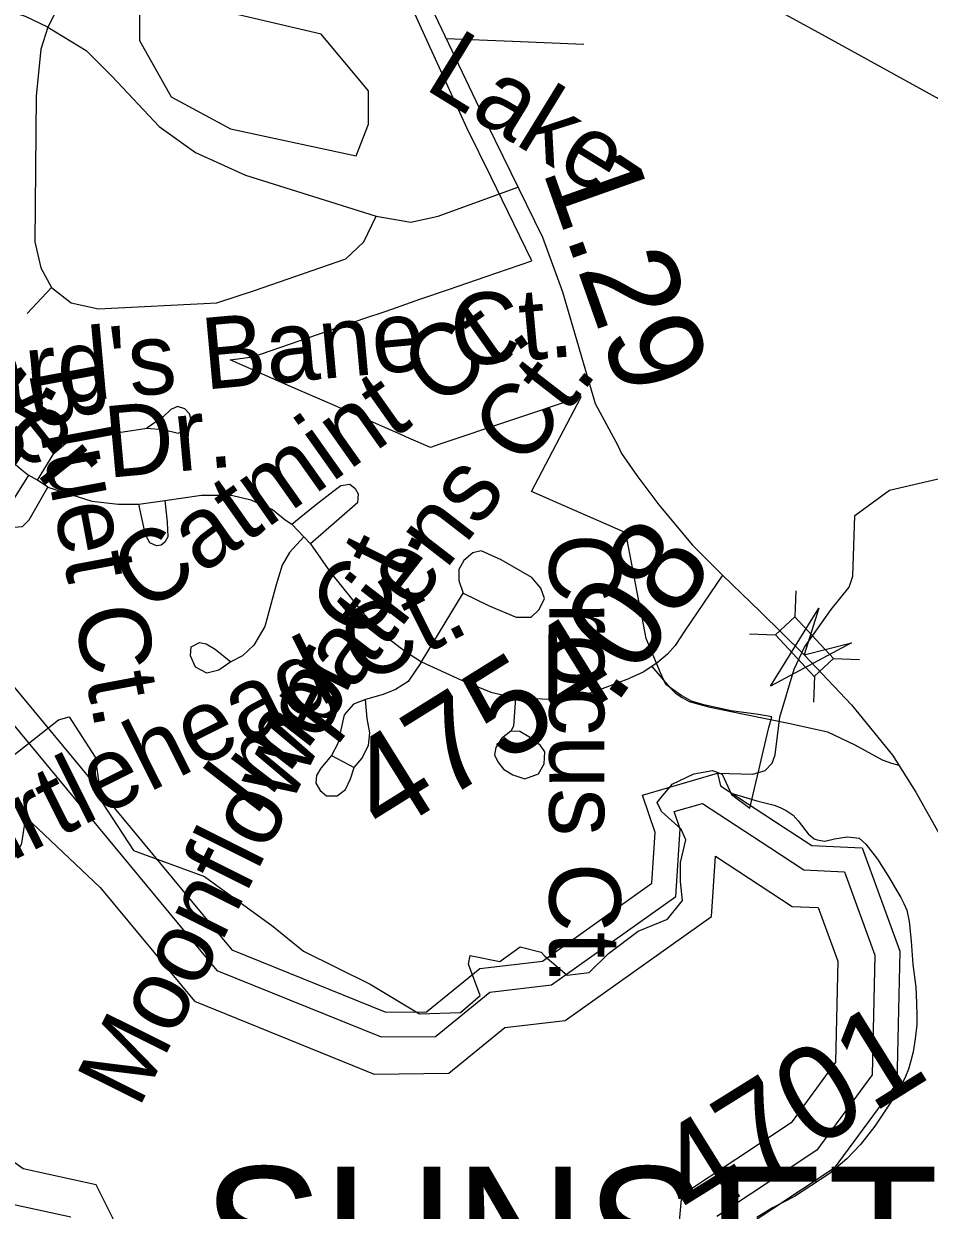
# Model space of a CAD drawing. Extents: x 2001466 to 31450019, y -30647475 to 847247.
# Drawn here: x 2061026 to 2063434, y 691158 to 694311 of the extents above; entities that cross this region are included whole.
import ezdxf

# ---------------------------------------------------------------- set-up
doc = ezdxf.new("R2010")
doc.units = 0
for name, color, linetype in [('Exist Boundary Political City Limit New', 7, 'Continuous'), ('Exist Hydrographic Buffer Line', 7, 'Continuous'), ('Exist Hydrographic Creek Single Shore', 7, 'Continuous'), ('Exist Hydrographic Lake Shore', 7, 'Continuous'), ('Exist Hydrographic Lake Shore Label', 7, 'Continuous'), ('Exist Hydrographic Misc Water Feature', 7, 'Continuous'), ('Exist Road Non-System Type 51', 7, 'Continuous'), ('Exist Road Non-System Type 51 Label', 7, 'Continuous'), ('Exist Road Secondary Mileage Hundredths English Label', 7, 'Continuous'), ('Exist Road Secondary Structure Standard Bridge Attributed CELL', 7, 'Continuous'), ('Exist Road Secondary Structure Standard Bridge CELL', 7, 'Continuous'), ('Exist Road Secondary Type 51 Attributed', 7, 'Continuous'), ('Exist Road Secondary Type 51 Label', 7, 'Continuous'), ('Exist Road Secondary Type 51 Number Label', 7, 'Continuous'), ('Exist Utilities Electrical Transmission Line', 7, 'Continuous'), ('Map Preparation Boundary City Limit Buffer Line', 7, 'Continuous')]:
    doc.layers.add(name, color=color, linetype=linetype)

msp = doc.modelspace()

# ---------------------------------------------------------------- linework, layer by layer
at = {"layer": 'Exist Boundary Political City Limit New'}
for points in [[(2062213.4, 691835.5), (2062291.6, 691819.6), (2062346, 691858.6), (2062401.6, 691843.8), (2062411.4, 691833.3), (2062470.9, 691783.1), (2062529.6, 691789.9), (2062580.4, 691840.6), (2062659.6, 691899.9), (2062737.9, 691931.9), (2062777.4, 691981), (2062772.5, 692032.2), (2062771.8, 692082.1), (2062786.8, 692142.1), (2062774, 692171.2), (2062721.6, 692217.9), (2062710.6, 692241.6), (2062724, 692259.2), (2062744.4, 692283.4), (2062750.2, 692290.4), (2062807.9, 692317.8), (2062857, 692326.5), (2062883, 692316.6), (2062908.2, 692263.4), (2062956.9, 692226.8), (2062981.4, 692331.1), (2062989.5, 692365.9), (2063007.1, 692441.4), (2063015, 692469.8), (2062980, 692475.8), (2062906.6, 692485.6), (2062833.9, 692501), (2062804.2, 692510.4), (2062799.6, 692511.9), (2062774.6, 692525.9), (2062770.1, 692528.4), (2062733.5, 692555.7), (2062719.2, 692586.2), (2062680.8, 692677.6), (2062670, 692733.5), (2062664.4, 692763.4), (2062626.9, 692958.1), (2062582.6, 692977.4), (2062462.8, 693029.8), (2062375.8, 693067.8), (2062508.4, 693319.9), (2062132.6, 693193.7), (2062107.2, 693185.1), (2062050, 693210.2), (2062028.5, 693219.6), (2061956.4, 693251.1), (2061846.6, 693299.1), (2061735.5, 693347.6), (2061606.9, 693403.8), (2061574.9, 693417.8), (2061635, 693425.7), (2061709.6, 693451.4), (2061784.1, 693477.1), (2061858.6, 693502.8), (2061933.2, 693528.4), (2061986.9, 693546.9), (2062004.5, 693553), (2062079.2, 693579.1), (2062155.1, 693605), (2062181.1, 693613.9), (2062229.8, 693630.6), (2062252.9, 693638.6), (2062377.2, 693681.4), (2062313.4, 693811.9), (2062268.5, 693903.4), (2062204.2, 694035), (2061991.2, 694501.6)], [(2060833.1, 692237.2), (2061119, 692461.7), (2061147.2, 692469.8), (2061216.4, 692361.8), (2061232.6, 692244.8), (2061318.2, 692114.5), (2061507, 692044.8), (2061689.5, 691912.6), (2061769.8, 691846.3), (2061946.9, 691758.7), (2062078.2, 691679.9), (2062187.6, 691684.1), (2062240, 691729), (2062208.9, 691812), (2062213.4, 691835.5)]]:
    msp.add_lwpolyline(points, dxfattribs=at)
at = {"layer": 'Exist Hydrographic Buffer Line'}
for points in [[(2060931, 692530), (2061539.9, 691795.7), (2061976.5, 691618.8), (2062120.6, 691620.2), (2062265.5, 691737.9), (2062429.4, 691757.2), (2062759.4, 691992.3), (2062771.4, 692170.9), (2062755.4, 692217.5), (2062830.9, 692239.5), (2063009.4, 692122.2), (2063100.1, 692062.6), (2063208.3, 692057.7), (2063289.2, 691836.1), (2063281.9, 691518.3), (2063135, 691318.1), (2062868.4, 691141.5)], [(2061295.9, 691071.4), (2061218.7, 691226), (2061025, 691268.1), (2060807.3, 691424.3), (2060791.3, 691526.1), (2060794.2, 691675.4), (2061021.6, 692133.6), (2061031.7, 692202.9), (2061229.3, 692016.1), (2061480, 691713.8), (2061957.8, 691520.1), (2062156, 691522.1), (2062305.4, 691643.5), (2062466, 691662.4), (2062854.5, 691939.2), (2062865.2, 692099.2), (2062955.3, 692040), (2063068.7, 691965.5), (2063138.4, 691962.3), (2063190.3, 691819.8), (2063184.2, 691551.5), (2063066, 691390.5), (2062774.5, 691197.3), (2062765.1, 691090.4)], [(2061151.7, 691139.8), (2060984.2, 691176.2)]]:
    msp.add_lwpolyline(points, dxfattribs=at)
at = {"layer": 'Exist Hydrographic Creek Single Shore'}
msp.add_line((2063023.5, 692368.7), (2063035.9, 692468.9), dxfattribs=at)
for points in [[(2063035.9, 692468.9), (2063074.8, 692595.8), (2063101.9, 692654.8), (2063173, 692754.5), (2063220.6, 692813.9), (2063230.1, 692843.3), (2063236.1, 693004.3), (2063328, 693071.3), (2063469.1, 693104.5), (2063527.1, 693155.9), (2063644, 693196.1), (2063885.9, 693197.7), (2064044, 693230.6)], [(2062870.9, 692319.5), (2062964.8, 692316.6), (2062997.1, 692326.9), (2063016.1, 692346.7), (2063023.5, 692368.7)]]:
    msp.add_lwpolyline(points, dxfattribs=at)
at = {"layer": 'Exist Hydrographic Lake Shore'}
msp.add_lwpolyline([(2060971.1, 692584.5), (2061579.9, 691850.3), (2061989, 691684.5), (2062097, 691685.6), (2062238.9, 691800.8), (2062405, 691820.4), (2062696, 692027.7), (2062705, 692162.1), (2062671, 692261.2), (2062870.9, 692319.5), (2062878.9, 692286.4), (2063045.4, 692177.1), (2063121.1, 692127.3), (2063255, 692121.3), (2063355, 691847), (2063347, 691496.1), (2063181, 691269.8), (2062931, 691104.3)], dxfattribs=at)
at = {"layer": 'Exist Hydrographic Misc Water Feature'}
for points in [[(2061910, 693959.8), (2061943.1, 694044.4), (2061943.1, 694133), (2061817.2, 694283.2), (2061392.1, 694383.7), (2061334, 694375), (2061334, 694266.7), (2061418.1, 694117.4), (2061576, 694032.2), (2061910, 693959.8)], [(2062905, 692266.2), (2062913.2, 692264.5), (2062975.3, 692246.6), (2063021.2, 692234.8), (2063037.2, 692228.7), (2063053.4, 692220.6), (2063071.3, 692208.5), (2063085.2, 692192.6), (2063111.4, 692158.6), (2063127.4, 692144.8), (2063135.6, 692142.8), (2063145.5, 692140.9), (2063155.7, 692139), (2063181.4, 692144.8), (2063215.6, 692150.9), (2063233.4, 692149.1), (2063247.2, 692147), (2063265.2, 692130.9), (2063295.8, 692091.3), (2063327.8, 692041.1), (2063347.7, 692007.3), (2063357.7, 691989.1), (2063365.7, 691973.3), (2063373.7, 691955.4), (2063379.9, 691925.3), (2063385.6, 691873.3), (2063389.7, 691811.4), (2063398.1, 691751.4), (2063399.9, 691709.3), (2063400.2, 691675.2), (2063400.4, 691651.2), (2063396.3, 691613.3), (2063390.5, 691579.3), (2063384.6, 691555.5), (2063378.2, 691533.3), (2063370.6, 691513.3), (2063352.8, 691477.1), (2063324.5, 691435.2), (2063288.8, 691381.4), (2063250.9, 691333.2), (2063214.8, 691295.2), (2063167, 691255), (2063119, 691222.9), (2063075.4, 691194.7), (2063017.1, 691164.6), (2062975.5, 691138.9)]]:
    msp.add_lwpolyline(points, dxfattribs=at)
at = {"layer": 'Exist Road Non-System Type 51'}
for points in [[(2061348.3, 694806.3), (2061090.2, 694301.9)], [(2061090.2, 694301.9), (2061031.3, 694330.1), (2060995, 694342.2), (2060934.5, 694334.1), (2060894.2, 694305.9), (2060801.4, 694225.2), (2060676.4, 694144.5), (2060595.7, 694112.2), (2060515.1, 694108.2), (2060418.3, 694104.1)], [(2061090.2, 694301.9), (2061071.6, 694243.8), (2061059.5, 694118.7), (2061055.5, 693731.2), (2061071.6, 693662.6), (2061099.8, 693610.2)], [(2061090.2, 694301.9), (2061192.6, 694239.7), (2061261.1, 694171.1), (2061386.2, 694037.9), (2061483, 693969.3), (2061616, 693908.8), (2061962.9, 693799.8)], [(2062515.4, 694255.9), (2062325.8, 694263.9), (2062149.7, 694270.7)], [(2061962.9, 693799.8), (2062055.6, 693783.7), (2062128.2, 693799.8), (2062340.2, 693877)], [(2061099.8, 693610.2), (2061152.3, 693569.8), (2061224.8, 693553.7), (2061539.4, 693569.8), (2061640.2, 693602.1), (2061882.2, 693686.9), (2061930.6, 693731.2), (2061962.9, 693799.8)], [(2061099.8, 693610.2), (2061035.3, 693541.6)], [(2060813.5, 693342.2), (2060915.9, 693232.8), (2060971.3, 693167.4), (2061020.9, 693125.7), (2061038.7, 693111.9)], [(2061062.5, 693098), (2061106.1, 693169.4), (2061145.7, 693203.1), (2061207.1, 693218.9), (2061290.3, 693226.8), (2061353.7, 693236.8), (2061397.3, 693232.8), (2061436.9, 693222.9), (2061464.7, 693234.8), (2061472.6, 693254.6), (2061466.7, 693274.4), (2061454.8, 693288.3), (2061435, 693294.3), (2061417.1, 693286.3), (2061397.3, 693266.5), (2061353.7, 693236.8)], [(2061038.7, 693111.9), (2061001.1, 693050.4), (2060977.3, 693000.8), (2060987.2, 692983), (2061001.1, 692973.1), (2061022.9, 692975.1), (2061040.7, 692992.9), (2061090.2, 693080.1)], [(2061062.5, 693098), (2061038.7, 693111.9)], [(2061090.2, 693080.1), (2061062.5, 693098)], [(2061090.2, 693080.1), (2061207.1, 693042.5), (2061278.4, 693034.5), (2061331.9, 693034.5)], [(2061738.9, 692981), (2061796.3, 693028.6), (2061847.9, 693068.2), (2061869.6, 693084.1), (2061893.4, 693088.1), (2061907.3, 693076.2), (2061915.2, 693062.3), (2061913.2, 693038.5), (2061788.4, 692929.5)], [(2061401.3, 693044.4), (2061499.2, 693058.3), (2061578.4, 693058.3), (2061629.9, 693046.4), (2061687.4, 693020.7), (2061721.1, 692992.9), (2061738.9, 692981)], [(2061331.9, 693034.5), (2061401.3, 693044.4)], [(2061401.3, 693044.4), (2061407.2, 692987), (2061409.2, 692947.3), (2061401.3, 692933.4), (2061391.4, 692925.5), (2061379.5, 692923.5), (2061361.7, 692931.4), (2061349.8, 692953.3), (2061331.9, 693034.5)], [(2061770.6, 692947.3), (2061738.9, 692981)], [(2061770.6, 692947.3), (2061732.9, 692905.7), (2061713.1, 692872), (2061697.3, 692820.4), (2061667.6, 692709.4), (2061637.8, 692659.8), (2061608.1, 692631.3), (2061576.4, 692615.4), (2061544.7, 692593.6), (2061513, 692585.7), (2061483.3, 692601.5), (2061469.4, 692631.3), (2061471.4, 692655.1), (2061493.2, 692667), (2061511, 692663), (2061534.8, 692649.1), (2061576.4, 692615.4)], [(2061788.4, 692929.5), (2061770.6, 692947.3)], [(2061788.4, 692929.5), (2061841.9, 692853.3), (2061929.1, 692744.3), (2061984.6, 692686.8), (2062038.1, 692645.2), (2062083.6, 692615.4)], [(2062194.6, 692797.8), (2062263.9, 692764.1), (2062335.2, 692734.4), (2062374.9, 692734.4), (2062396.7, 692754.2), (2062410.5, 692783.9), (2062400.6, 692811.7), (2062376.8, 692839.5), (2062295.6, 692887), (2062242.1, 692910.8), (2062220.3, 692904.9), (2062196.6, 692885.1), (2062182.7, 692861.3), (2062182.7, 692831.5), (2062194.6, 692797.8)], [(2062083.6, 692615.4), (2062194.6, 692797.8)], [(2062083.6, 692615.4), (2062048.1, 692563.5), (2062014.7, 692541.8), (2061981.4, 692528.5), (2061934.7, 692515.1), (2061903, 692503.4), (2061878, 692475.1), (2061869.7, 692435), (2061861.3, 692398.3), (2061844.6, 692366.6), (2061816.3, 692333.2), (2061804.6, 692313.2), (2061803, 692293.2), (2061814.6, 692273.2), (2061831.3, 692259.8), (2061859.7, 692259.8), (2061881.3, 692276.5), (2061894.7, 692304.9), (2061904.7, 692334.9), (2061924.7, 692358.3), (2061943, 692393.3), (2061946.4, 692426.7), (2061939.7, 692465.1), (2061934.7, 692515.1)], [(2062083.6, 692615.4), (2062189.8, 692566.9), (2062268.2, 692535.1), (2062333.3, 692520.1)], [(2062696.1, 692603.2), (2062742.8, 692548.5), (2062759.2, 692532.1), (2062776.7, 692520.5), (2062795.4, 692510), (2062846.8, 692496), (2062941.8, 692476.4), (2063064, 692452), (2063163.4, 692429.9), (2063236, 692395.2), (2063308.6, 692355.5), (2063333.5, 692345.9), (2063352.5, 692341)], [(2062333.3, 692520.1), (2062452.3, 692515.1), (2062539, 692535.1), (2062637.7, 692572.4)], [(2062333.3, 692520.1), (2062328.3, 692445), (2062321.6, 692431.7), (2062296.6, 692411.7), (2062281.6, 692388.3), (2062278.2, 692368.3), (2062286.6, 692349.9), (2062301.6, 692329.9), (2062326.6, 692314.9), (2062358.3, 692304.9), (2062395, 692318.2), (2062410, 692344.9), (2062411.6, 692376.6), (2062400, 692393.3), (2062373.3, 692413.3), (2062344.9, 692430), (2062321.6, 692431.7)], [(2061844.6, 692366.6), (2061904.7, 692334.9)]]:
    msp.add_lwpolyline(points, dxfattribs=at)
at = {"layer": 'Exist Road Secondary Structure Standard Bridge Attributed CELL'}
msp.add_lwpolyline([(2063226.8, 692665.9), (2063011.8, 692550.8), (2063140.4, 692758), (2063100.7, 692634.2)], close=True, dxfattribs=at)
at = {"layer": 'Exist Road Secondary Structure Standard Bridge CELL'}
for p, q in [((2063078.7, 692804.3), (2063076.3, 692735.3)), ((2062955.6, 692689.7), (2063024.6, 692687.2)), ((2063178.9, 692624.4), (2063247.9, 692621.9)), ((2063128.4, 692577.4), (2063125.9, 692508.5))]:
    msp.add_line(p, q, dxfattribs=at)
msp.add_lwpolyline([(2063076.3, 692735.3), (2063179.2, 692624.7), (2063127.5, 692576.6), (2063024.6, 692687.2)], close=True, dxfattribs=at)
at = {"layer": 'Exist Road Secondary Type 51 Attributed'}
for points in [[(2061076.6, 696097.3), (2061196, 695910.2), (2061375.9, 695654.4), (2061569.2, 695420.7), (2061681.3, 695236), (2061771.2, 695054.4), (2062027.6, 694527), (2062236.7, 694088), (2062405.6, 693743.7), (2062458.4, 693598.5), (2062545.2, 693301.6)], [(2062545.2, 693301.6), (2062605.8, 693190.2), (2062615.6, 693168.8), (2062656.4, 693110.5), (2062714.8, 693032.7), (2062804.3, 692925.8), (2062884.3, 692845.8)], [(2062884.3, 692845.8), (2062782.9, 692696.6), (2062758.4, 692659.2), (2062737.6, 692636.2), (2062709.7, 692611.9), (2062672.7, 692588.2), (2062637.7, 692572.4)], [(2062884.3, 692845.8), (2062984.6, 692748.6), (2063100.7, 692634.2)], [(2063100.7, 692634.2), (2063227, 692501.2), (2063335.4, 692367.9), (2063398.1, 692269.1), (2063467, 692146.5), (2063519.3, 692011.6), (2063581.2, 691846.5), (2063660.1, 691639.6), (2063691.6, 691582.8), (2063734.2, 691519.6)]]:
    msp.add_lwpolyline(points, dxfattribs=at)
at = {"layer": 'Exist Utilities Electrical Transmission Line'}
msp.add_lwpolyline([(2061768.9, 695036.5), (2063157.1, 694278), (2063528, 694073.7)], dxfattribs=at)
at = {"layer": 'Map Preparation Boundary City Limit Buffer Line'}
for points in [[(2062213.4, 691835.5), (2062291.6, 691819.6), (2062346, 691858.6), (2062401.6, 691843.8), (2062411.4, 691833.3), (2062470.9, 691783.1), (2062529.6, 691789.9), (2062580.4, 691840.6), (2062659.6, 691899.9), (2062737.9, 691931.9), (2062777.4, 691981), (2062772.5, 692032.2), (2062771.8, 692082.1), (2062786.8, 692142.1), (2062774, 692171.2), (2062721.6, 692217.9), (2062710.6, 692241.6), (2062724, 692259.2), (2062744.4, 692283.4), (2062750.2, 692290.4), (2062807.9, 692317.8), (2062857, 692326.5), (2062883, 692316.6), (2062908.2, 692263.4), (2062956.9, 692226.8), (2062981.4, 692331.1), (2062989.5, 692365.9), (2063007.1, 692441.4), (2063015, 692469.8), (2062980, 692475.8), (2062906.6, 692485.6), (2062833.9, 692501), (2062804.2, 692510.4), (2062799.6, 692511.9), (2062774.6, 692525.9), (2062770.1, 692528.4), (2062733.5, 692555.7), (2062719.2, 692586.2), (2062680.8, 692677.6), (2062670, 692733.5), (2062664.4, 692763.4), (2062626.9, 692958.1), (2062582.6, 692977.4), (2062462.8, 693029.8), (2062375.8, 693067.8), (2062508.4, 693319.9), (2062132.6, 693193.7), (2062107.2, 693185.1), (2062050, 693210.2), (2062028.5, 693219.6), (2061956.4, 693251.1), (2061846.6, 693299.1), (2061735.5, 693347.6), (2061606.9, 693403.8), (2061574.9, 693417.8), (2061635, 693425.7), (2061709.6, 693451.4), (2061784.1, 693477.1), (2061858.6, 693502.8), (2061933.2, 693528.4), (2061986.9, 693546.9), (2062004.5, 693553), (2062079.2, 693579.1), (2062155.1, 693605), (2062181.1, 693613.9), (2062229.8, 693630.6), (2062252.9, 693638.6), (2062377.2, 693681.4), (2062313.4, 693811.9), (2062268.5, 693903.4), (2062204.2, 694035), (2061991.2, 694501.6)], [(2060833.1, 692237.2), (2061119, 692461.7), (2061147.2, 692469.8), (2061216.4, 692361.8), (2061232.6, 692244.8), (2061318.2, 692114.5), (2061507, 692044.8), (2061689.5, 691912.6), (2061769.8, 691846.3), (2061946.9, 691758.7), (2062078.2, 691679.9), (2062187.6, 691684.1), (2062240, 691729), (2062208.9, 691812), (2062213.4, 691835.5)]]:
    msp.add_lwpolyline(points, dxfattribs=at)

# ---------------------------------------------------------------- texts
at = {"layer": 'Exist Hydrographic Lake Shore Label'}
msp.add_text('SUNSET', height=360.89, dxfattribs=at).set_placement((2061500.7, 690912.8))
at = {"layer": 'Exist Road Non-System Type 51 Label'}
for s, rotation, p in [('Flower', 308.6244, (2060634.8, 693645.8)), ("Leopard's Bane Ct.", 5.2009, (2060334.3, 693231.9)), ('Catmint Ct.', 35.2517, (2061348.8, 692740.6)), ('Bluet Ct.', 280.6066, (2061038.5, 693388.8)), ('Impatiens Ct.', 52.3005, (2061638.7, 692199.3)), ('Bluebell Ct.', 60.6731, (2060487, 692218.7)), ('Dr.', 5.2009, (2061250.1, 693104.3)), ('Moonflower Ct.', 63.4639, (2061331.6, 691425.6)), ('Crocus Ct.', 270, (2062423.5, 692957.1)), ('Turtlehead Ct.', 26.5941, (2060778.1, 691976.9))]:
    msp.add_text(s, height=190, rotation=rotation, dxfattribs=at).set_placement(p)
at = {"layer": 'Exist Road Secondary Mileage Hundredths English Label'}
for s, rotation, p in [('1.29', 289.4951, (2062404, 693923.3)), ('.08', 54.6135, (2062597.6, 692496))]:
    msp.add_text(s, height=250, rotation=rotation, dxfattribs=at).set_placement(p)
at = {"layer": 'Exist Road Secondary Type 51 Label'}
msp.add_text('Lake', height=190, rotation=328.4739, dxfattribs=at).set_placement((2062087.4, 694140.7))
at = {"layer": 'Exist Road Secondary Type 51 Number Label'}
for s, p in [('4754', (2061984.2, 692145.8)), ('4701', (2062809, 691119.5))]:
    msp.add_text(s, height=250, rotation=31.918, dxfattribs=at).set_placement(p)

doc.saveas('drawing.dxf')
